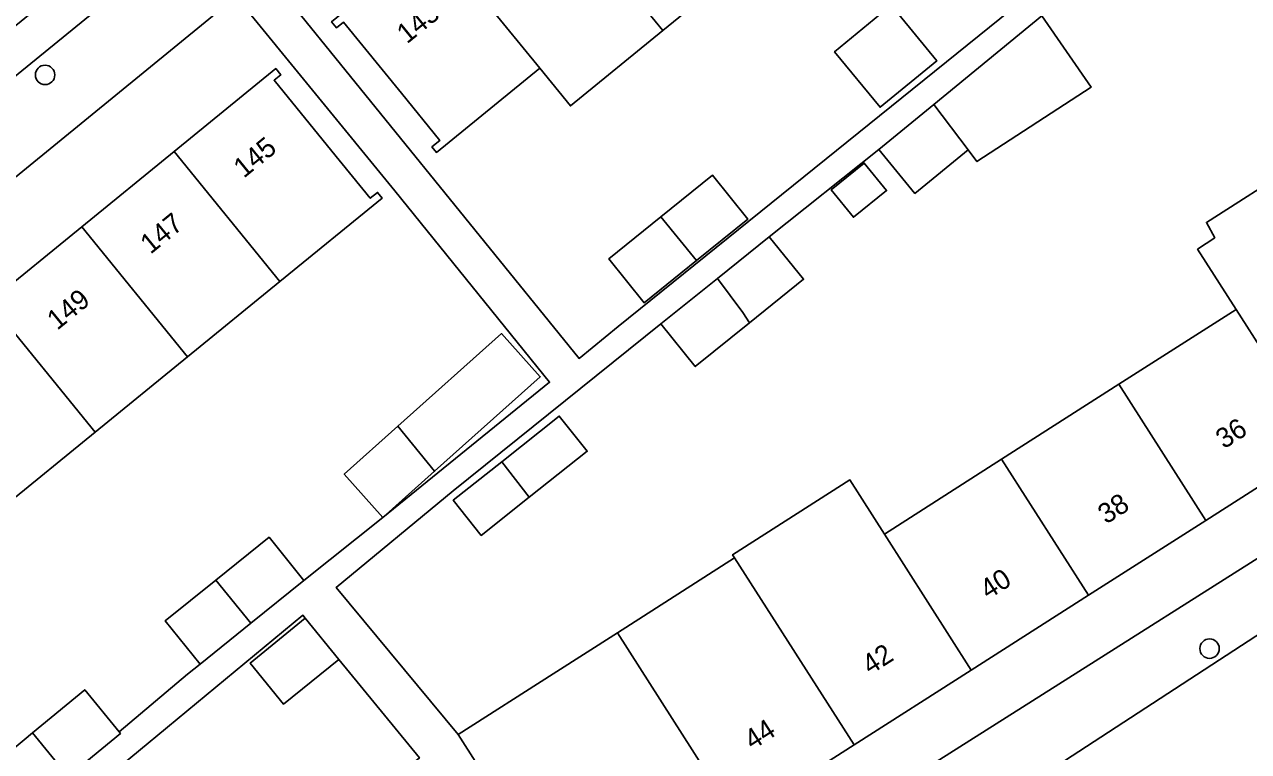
# Model space of a CAD drawing. Extents: x 162523 to 163266, y 381230 to 382050.
# Drawn here: x 162679.2 to 162740.8, y 381901 to 381937.6 of the extents above; entities that cross this region are included whole.
import ezdxf

# ---------------------------------------------------------------- set-up
doc = ezdxf.new("R2010")
doc.units = 0
for name, color, linetype in [('IMGEO_Boom', 7, 'Continuous'), ('IMGEO_Erf', 7, 'Continuous'), ('IMGEO_Pand', 7, 'Continuous'), ('IMGEO_Pand_nummerreeks', 7, 'Continuous'), ('IMGEO_Parkeervlak_open', 7, 'Continuous'), ('IMGEO_Rijbaan_lokaal_open', 7, 'Continuous'), ('IMGEO_Voetpad_gesloten', 7, 'Continuous'), ('IMGEO_Voetpad_open', 7, 'Continuous')]:
    doc.layers.add(name, color=color, linetype=linetype)

msp = doc.modelspace()

# ---------------------------------------------------------------- linework, layer by layer
at = {"layer": 'IMGEO_Boom'}
for centre in [(162680.246, 381935.071), (162738.854, 381906.207)]:
    msp.add_circle(centre, 0.489, dxfattribs=at)
at = {"layer": 'IMGEO_Erf'}
for points in [[(162715.991, 381941.09), (162711.339, 381937.299), (162706.688, 381933.509), (162705.141, 381935.408), (162699.943, 381931.172), (162699.719, 381931.446), (162700.119, 381931.772), (162698.178, 381934.155), (162695.268, 381937.725), (162694.918, 381937.44), (162694.669, 381937.745)], [(162691.379, 381940.247), (162707.12, 381920.809), (162709.097, 381922.41), (162729.417, 381938.805)], [(162679.188, 381901.615), (162679.615, 381901.968), (162682.246, 381904.14), (162683.971, 381902.024), (162687.412, 381904.919), (162688.044, 381905.427), (162686.292, 381907.606), (162688.834, 381909.65), (162691.524, 381911.813), (162693.276, 381909.635), (162697.245, 381912.812), (162705.64, 381919.61), (162697.841, 381929.242), (162689.864, 381939.01), (162659.562, 381914.267)], [(162730.416, 381938.037), (162732.889, 381934.449), (162727.145, 381930.709), (162726.698, 381931.301), (162724.021, 381929.109), (162722.212, 381931.317), (162716.692, 381926.932), (162718.42, 381924.787), (162715.702, 381922.597), (162712.973, 381920.398), (162711.245, 381922.543), (162700.79, 381914.151), (162694.895, 381909.274), (162701.032, 381901.887), (162705.824, 381904.944), (162709.051, 381907.003), (162714.952, 381910.768), (162714.848, 381910.931), (162720.75, 381914.697), (162722.487, 381911.973), (162728.388, 381915.738), (162734.29, 381919.504), (162740.191, 381923.269), (162738.253, 381926.303), (162739.114, 381926.882), (162738.696, 381927.653), (162743.206, 381930.531)], [(162677.437, 381923.638), (162682.089, 381927.429), (162686.739, 381931.219), (162691.853, 381935.386), (162692.109, 381935.072), (162691.775, 381934.799), (162694.678, 381931.237), (162696.611, 381928.865), (162696.978, 381929.163), (162697.214, 381928.874), (162692.067, 381924.68), (162687.416, 381920.89), (162682.764, 381917.099), (162678.113, 381913.309)], [(162673.998, 381875.896), (162679.447, 381880.352), (162684.897, 381884.809), (162682.808, 381887.364), (162688.258, 381891.821), (162690.347, 381889.266), (162695.796, 381893.722), (162693.691, 381896.296), (162699.084, 381900.707), (162695.028, 381905.666), (162692.252, 381903.408), (162690.568, 381905.478), (162693.344, 381907.736), (162693.22, 381907.888), (162678.141, 381895.414)]]:
    msp.add_lwpolyline(points, dxfattribs=at)
for points in [[(162722.833, 381938.575), (162725.125, 381935.776), (162722.275, 381933.442), (162719.983, 381936.24)], [(162762.533, 381924.202), (162770.37, 381928.325), (162768.294, 381931.56), (162762.269, 381927.716), (162756.368, 381923.951), (162750.467, 381920.185), (162744.565, 381916.42), (162738.665, 381912.655), (162732.763, 381908.889), (162726.862, 381905.124), (162720.96, 381901.359), (162715.059, 381897.593), (162709.052, 381893.761), (162708.999, 381893.727), (162710.551, 381891.275), (162710.655, 381891.373)], [(162720.931, 381927.907), (162719.813, 381929.294), (162721.477, 381930.635), (162722.595, 381929.248)], [(162711.236, 381927.928), (162713.841, 381930.027), (162715.621, 381927.818), (162713.028, 381925.728), (162710.395, 381923.607), (162708.616, 381925.816)], [(162698.001, 381917.398), (162703.221, 381922.06), (162705.164, 381919.885), (162699.846, 381915.135), (162697.245, 381912.812), (162695.302, 381914.987)], [(162707.53, 381916.139), (162704.613, 381913.822), (162702.195, 381911.902), (162700.79, 381913.671), (162703.228, 381915.608), (162706.124, 381917.908)]]:
    msp.add_lwpolyline(points, close=True, dxfattribs=at)
at = {"layer": 'IMGEO_Pand'}
for points in [[(162714.444, 381942.988), (162709.121, 381949.521), (162704.469, 381945.731), (162709.792, 381939.198), (162711.339, 381937.299), (162715.991, 381941.09)], [(162704.469, 381945.731), (162699.818, 381941.941), (162705.141, 381935.408), (162706.688, 381933.509), (162711.339, 381937.299), (162709.792, 381939.198)], [(162699.818, 381941.941), (162694.669, 381937.745), (162694.918, 381937.44), (162695.268, 381937.725), (162698.178, 381934.155), (162700.119, 381931.772), (162699.719, 381931.446), (162699.943, 381931.172), (162705.141, 381935.408)], [(162719.983, 381936.24), (162722.275, 381933.442), (162725.125, 381935.776), (162722.833, 381938.575)], [(162732.889, 381934.449), (162730.416, 381938.037), (162724.976, 381933.581), (162726.698, 381931.301), (162727.145, 381930.709)], [(162692.067, 381924.68), (162697.214, 381928.874), (162696.978, 381929.163), (162696.611, 381928.865), (162694.678, 381931.237), (162691.775, 381934.799), (162692.109, 381935.072), (162691.853, 381935.386), (162686.739, 381931.219)], [(162724.976, 381933.581), (162722.212, 381931.317), (162724.021, 381929.109), (162726.698, 381931.301)], [(162692.067, 381924.68), (162686.739, 381931.219), (162682.089, 381927.429), (162687.416, 381920.89)], [(162719.813, 381929.294), (162720.931, 381927.907), (162722.595, 381929.248), (162721.477, 381930.635)], [(162746.092, 381927.034), (162744.746, 381929.141), (162744.154, 381930.068), (162743.69, 381929.772), (162743.206, 381930.531), (162738.696, 381927.653), (162739.114, 381926.882), (162738.253, 381926.303), (162740.191, 381923.269), (162744.565, 381916.42), (162750.467, 381920.185)], [(162711.236, 381927.928), (162713.028, 381925.728), (162715.621, 381927.818), (162713.841, 381930.027)], [(162677.437, 381923.638), (162682.764, 381917.099), (162687.416, 381920.89), (162682.089, 381927.429)], [(162711.236, 381927.928), (162708.616, 381925.816), (162710.395, 381923.607), (162713.028, 381925.728)], [(162714.081, 381924.828), (162715.366, 381923.122), (162715.702, 381922.597), (162718.42, 381924.787), (162716.692, 381926.932)], [(162714.081, 381924.828), (162711.245, 381922.543), (162712.973, 381920.398), (162715.702, 381922.597), (162715.366, 381923.122)], [(162678.113, 381913.309), (162682.764, 381917.099), (162677.437, 381923.638), (162672.786, 381919.847)], [(162744.565, 381916.42), (162740.191, 381923.269), (162734.29, 381919.504), (162738.665, 381912.655)], [(162698.001, 381917.398), (162699.846, 381915.135), (162705.164, 381919.885), (162703.221, 381922.06)], [(162728.388, 381915.738), (162732.763, 381908.889), (162738.665, 381912.655), (162734.29, 381919.504)], [(162704.613, 381913.822), (162707.53, 381916.139), (162706.124, 381917.908), (162703.228, 381915.608)], [(162698.001, 381917.398), (162695.302, 381914.987), (162697.245, 381912.812), (162699.846, 381915.135)], [(162732.763, 381908.889), (162728.388, 381915.738), (162722.487, 381911.973), (162726.862, 381905.124)], [(162704.613, 381913.822), (162703.228, 381915.608), (162700.79, 381913.671), (162702.195, 381911.902)], [(162714.952, 381910.768), (162720.96, 381901.359), (162726.862, 381905.124), (162722.487, 381911.973), (162720.75, 381914.697), (162714.848, 381910.931)], [(162690.6, 381907.483), (162693.276, 381909.635), (162691.524, 381911.813), (162688.834, 381909.65)], [(162709.051, 381907.003), (162715.059, 381897.593), (162720.96, 381901.359), (162714.952, 381910.768)], [(162690.6, 381907.483), (162688.834, 381909.65), (162686.292, 381907.606), (162688.044, 381905.427)], [(162690.568, 381905.478), (162692.252, 381903.408), (162695.028, 381905.666), (162693.344, 381907.736)], [(162709.051, 381907.003), (162705.824, 381904.944), (162701.032, 381901.887), (162705.545, 381894.814), (162707.506, 381896.065), (162708.837, 381893.981), (162708.417, 381893.713), (162708.579, 381893.459), (162708.999, 381893.727), (162709.052, 381893.761), (162715.059, 381897.593)], [(162684.041, 381901.938), (162683.971, 381902.024), (162682.246, 381904.14), (162679.615, 381901.968), (162681.409, 381899.766)], [(162681.409, 381899.766), (162679.615, 381901.968), (162679.188, 381901.615), (162678.889, 381901.368), (162676.294, 381899.225), (162678.018, 381896.966), (162680.912, 381899.355)]]:
    msp.add_lwpolyline(points, close=True, dxfattribs=at)
at = {"layer": 'IMGEO_Parkeervlak_open'}
msp.add_lwpolyline([(162734.674, 381983.196), (162734.879, 381983.414), (162719.334, 381970.721), (162660.667, 381922.782), (162621.159, 381890.444), (162606.537, 381878.623), (162607.835, 381877.056), (162611.312, 381879.905), (162622.426, 381888.955), (162627.054, 381892.753), (162628.02, 381893.546), (162645.534, 381907.811), (162660.687, 381920.23), (162678.17, 381934.546), (162692.562, 381946.284), (162710.873, 381961.232), (162726.796, 381974.271), (162733.168, 381979.496), (162733.544, 381980.135), (162733.629, 381980.885)], dxfattribs=at)
at = {"layer": 'IMGEO_Rijbaan_lokaal_open'}
msp.add_lwpolyline([(162728.092, 381892.085), (162733.021, 381895.276), (162746.493, 381903.872), (162747.117, 381904.27), (162753.065, 381908.037), (162757.37, 381910.766), (162754.588, 381915.413), (162753.541, 381914.762), (162746.002, 381909.969), (162731.552, 381900.569), (162716.347, 381890.607), (162712.639, 381888.043), (162710.772, 381886.8), (162705.831, 381883.214), (162702.789, 381880.999), (162700.595, 381879.197), (162704.065, 381874.976), (162707.792, 381878.046), (162710.957, 381880.489), (162714.111, 381882.861), (162715.828, 381884.045), (162719.862, 381886.809), (162723.541, 381889.18), (162724.903, 381890.021)], close=True, dxfattribs=at)
at = {"layer": 'IMGEO_Voetpad_gesloten'}
for points in [[(162810.161, 381941.78), (162808.646, 381941.198), (162801.594, 381938.69), (162786.343, 381934.002), (162784.884, 381933.543), (162780.446, 381932.147), (162777.331, 381931.33), (162775.579, 381930.87), (162770.37, 381928.325), (162762.533, 381924.202), (162710.655, 381891.373), (162710.551, 381891.275), (162708.484, 381889.327), (162705.634, 381887.408), (162659.283, 381849.513)], [(162672.848, 381856.46), (162681.316, 381863.363), (162688.855, 381869.619), (162694.996, 381874.59), (162695.513, 381875.009), (162700.595, 381879.197), (162702.789, 381880.999), (162705.831, 381883.214), (162710.772, 381886.8), (162712.639, 381888.043), (162716.347, 381890.607), (162731.552, 381900.569), (162746.002, 381909.969), (162753.541, 381914.762), (162754.588, 381915.413), (162760.8, 381919.183)]]:
    msp.add_lwpolyline(points, dxfattribs=at)
at = {"layer": 'IMGEO_Voetpad_open'}
for points in [[(162733.629, 381980.885), (162733.544, 381980.135), (162733.168, 381979.496), (162726.796, 381974.271), (162710.873, 381961.232), (162692.562, 381946.284), (162678.17, 381934.546), (162660.687, 381920.23), (162645.534, 381907.811), (162628.02, 381893.546), (162627.054, 381892.753), (162627.371, 381892.367), (162622.743, 381888.569), (162622.426, 381888.955), (162611.312, 381879.905), (162607.835, 381877.056), (162605.991, 381875.483)], [(162729.417, 381938.805), (162709.097, 381922.41), (162707.12, 381920.809), (162691.379, 381940.247)], [(162604.976, 381869.467), (162608.447, 381872.351), (162625.011, 381886.086), (162625.328, 381886.346), (162629.198, 381889.473), (162658.271, 381913.213), (162659.562, 381914.267), (162689.864, 381939.01)], [(162689.864, 381939.01), (162697.841, 381929.242), (162705.64, 381919.61), (162697.245, 381912.812), (162693.276, 381909.635), (162690.6, 381907.483), (162688.044, 381905.427), (162687.412, 381904.919), (162683.971, 381902.024), (162684.041, 381901.938), (162681.409, 381899.766), (162680.912, 381899.355), (162678.018, 381896.966)], [(162705.545, 381894.814), (162701.032, 381901.887), (162694.895, 381909.274), (162700.79, 381914.151), (162711.245, 381922.543), (162714.081, 381924.828), (162716.692, 381926.932), (162722.212, 381931.317), (162724.976, 381933.581), (162730.416, 381938.037)], [(162678.141, 381895.414), (162693.22, 381907.888), (162693.344, 381907.736), (162695.028, 381905.666), (162699.084, 381900.707)]]:
    msp.add_lwpolyline(points, dxfattribs=at)

# ---------------------------------------------------------------- texts
at = {"layer": 'IMGEO_Pand_nummerreeks'}
for s, rotation, p in [('143', 39.17548, (162698.462, 381936.604)), ('145', 39.17784, (162690.246, 381929.845)), ('147', 39.17784, (162685.552, 381926.02)), ('149', 39.17784, (162680.858, 381922.195)), ('36', 32.53971, (162739.578, 381916.227)), ('38', 32.53971, (162733.647, 381912.442)), ('40', 32.53971, (162727.714, 381908.657)), ('42', 32.53971, (162721.776, 381904.868)), ('44', 32.53971, (162715.846, 381901.085))]:
    msp.add_text(s, height=1, rotation=rotation, dxfattribs=at).set_placement(p)

doc.saveas('drawing.dxf')
